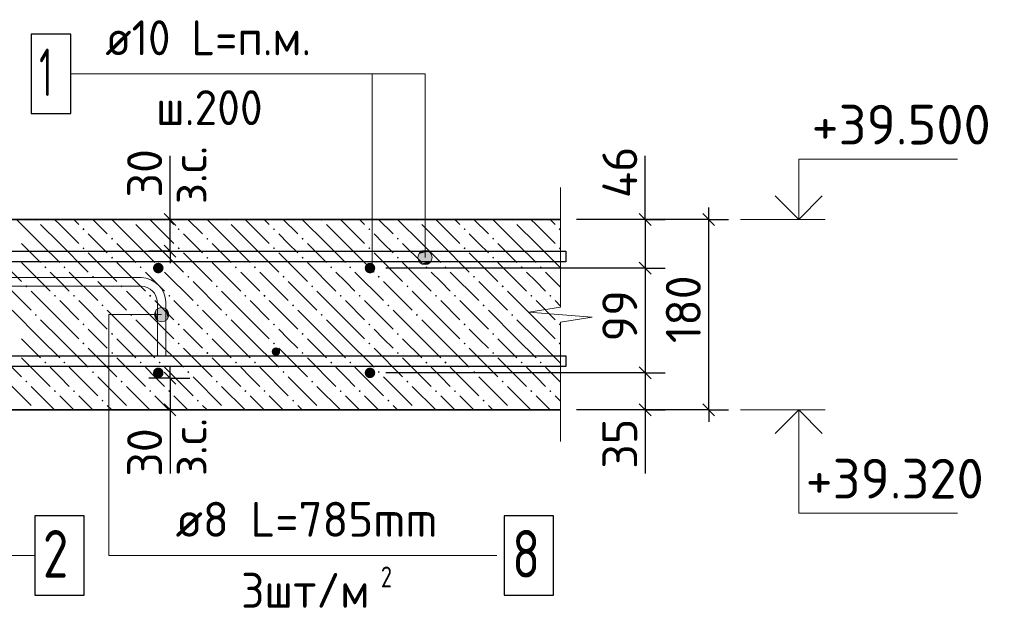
# Model space of a CAD drawing. Header units: millimetres. Extents: x 40580 to 1930067, y -240640 to 81020.
# Tile 466 of 656: x 1153922 to 1160123, y -227650 to -223891. Entities that reach past the tile are written whole.
import ezdxf

# ---------------------------------------------------------------- set-up
doc = ezdxf.new("R2010")
doc.units = ezdxf.units.MM
for name, color, linetype, lineweight in [('Standard', 7, 'Continuous', 25), ('ЖБ Перекрытие верхний уровень', 7, 'Continuous', 35), ('Позиционная метка номер позиции', 7, 'Continuous', 13), ('Примечания', 7, 'Continuous', 13), ('Фиксатор', 7, 'Continuous', 25), ('Фоновоя арматура Х1', 52, 'Continuous', 25)]:
    doc.layers.add(name, color=color, linetype=linetype, lineweight=lineweight)
doc.layers.add('Размерная выноска', color=7, linetype='Continuous')
doc.styles.add('GOST 2.304', font='isocpeur.ttf', dxfattribs={"width": 0.8})
doc.styles.add('ISOCPEUR', font='isocpeur.ttf')

msp = doc.modelspace()

# ---------------------------------------------------------------- hatches: boundary and pattern name
at = {"layer": 'ЖБ Перекрытие верхний уровень', "linetype": 'Continuous', "lineweight": -3, "transparency": 33554687}
for points in [[(1154017.4, -225151), (1154019.1, -225149.3), (1154028.6, -225149.3), (1154030.4, -225151), (1154023.9, -225157.5)], [(1154617.4, -225151), (1154619.1, -225149.3), (1154628.6, -225149.3), (1154630.4, -225151), (1154623.9, -225157.5)], [(1155217.4, -225151), (1155219.1, -225149.3), (1155228.6, -225149.3), (1155230.4, -225151), (1155223.9, -225157.5)], [(1155817.4, -225151), (1155819.1, -225149.3), (1155828.6, -225149.3), (1155830.4, -225151), (1155823.9, -225157.5)], [(1156417.4, -225151), (1156419.1, -225149.3), (1156428.6, -225149.3), (1156430.4, -225151), (1156423.9, -225157.5)], [(1157017.4, -225151), (1157019.1, -225149.3), (1157028.6, -225149.3), (1157030.4, -225151), (1157023.9, -225157.5)], [(1154317.4, -225211), (1154323.9, -225204.5), (1154330.4, -225211), (1154323.9, -225217.5)], [(1154917.4, -225211), (1154923.9, -225204.5), (1154930.4, -225211), (1154923.9, -225217.5)], [(1155517.4, -225211), (1155523.9, -225204.5), (1155530.4, -225211), (1155523.9, -225217.5)], [(1156117.4, -225211), (1156123.9, -225204.5), (1156130.4, -225211), (1156123.9, -225217.5)], [(1156717.4, -225211), (1156723.9, -225204.5), (1156730.4, -225211), (1156723.9, -225217.5)], [(1157317.4, -225211), (1157323.9, -225204.5), (1157328.2, -225208.9), (1157328.2, -225213.1), (1157323.9, -225217.5)], [(1154497.4, -225271), (1154503.9, -225264.5), (1154510.4, -225271), (1154503.9, -225277.5)], [(1155097.4, -225271), (1155103.9, -225264.5), (1155110.4, -225271), (1155103.9, -225277.5)], [(1155697.4, -225271), (1155703.9, -225264.5), (1155710.4, -225271), (1155703.9, -225277.5)], [(1156297.4, -225271), (1156303.9, -225264.5), (1156310.4, -225271), (1156303.9, -225277.5)], [(1156897.4, -225271), (1156903.9, -225264.5), (1156910.4, -225271), (1156903.9, -225277.5)], [(1154317.4, -225331), (1154323.9, -225324.5), (1154330.4, -225331), (1154323.9, -225337.5)], [(1154917.4, -225331), (1154923.9, -225324.5), (1154930.4, -225331), (1154923.9, -225337.5)], [(1155517.4, -225331), (1155523.9, -225324.5), (1155530.4, -225331), (1155523.9, -225337.5)], [(1156117.4, -225331), (1156123.9, -225324.5), (1156130.4, -225331), (1156123.9, -225337.5)], [(1156717.4, -225331), (1156723.9, -225324.5), (1156730.4, -225331), (1156723.9, -225337.5)], [(1157317.4, -225331), (1157323.9, -225324.5), (1157328.2, -225328.9), (1157328.2, -225333.1), (1157323.9, -225337.5)], [(1154497.4, -225391), (1154503.9, -225384.5), (1154510.4, -225391), (1154503.9, -225397.5)], [(1155097.4, -225391), (1155103.9, -225384.5), (1155110.4, -225391), (1155103.9, -225397.5)], [(1155697.4, -225391), (1155703.9, -225384.5), (1155710.4, -225391), (1155703.9, -225397.5)], [(1156297.4, -225391), (1156303.9, -225384.5), (1156310.4, -225391), (1156303.9, -225397.5)], [(1156897.4, -225391), (1156903.9, -225384.5), (1156910.4, -225391), (1156903.9, -225397.5)], [(1154077.4, -225451), (1154083.9, -225444.5), (1154090.4, -225451), (1154083.9, -225457.5)], [(1154197.4, -225451), (1154203.9, -225444.5), (1154210.4, -225451), (1154203.9, -225457.5)], [(1154677.4, -225451), (1154683.9, -225444.5), (1154690.4, -225451), (1154683.9, -225457.5)], [(1154797.4, -225451), (1154803.9, -225444.5), (1154810.4, -225451), (1154803.9, -225457.5)], [(1155277.4, -225451), (1155283.9, -225444.5), (1155290.4, -225451), (1155283.9, -225457.5)], [(1155397.4, -225451), (1155403.9, -225444.5), (1155410.4, -225451), (1155403.9, -225457.5)], [(1155877.4, -225451), (1155883.9, -225444.5), (1155890.4, -225451), (1155883.9, -225457.5)], [(1155997.4, -225451), (1156003.9, -225444.5), (1156010.4, -225451), (1156003.9, -225457.5)], [(1156477.4, -225451), (1156483.9, -225444.5), (1156490.4, -225451), (1156483.9, -225457.5)], [(1156597.4, -225451), (1156603.9, -225444.5), (1156610.4, -225451), (1156603.9, -225457.5)], [(1157077.4, -225451), (1157083.9, -225444.5), (1157090.4, -225451), (1157083.9, -225457.5)], [(1157197.4, -225451), (1157203.9, -225444.5), (1157210.4, -225451), (1157203.9, -225457.5)], [(1154377.4, -225511), (1154383.9, -225504.5), (1154390.4, -225511), (1154383.9, -225517.5)], [(1154977.4, -225511), (1154983.9, -225504.5), (1154990.4, -225511), (1154983.9, -225517.5)], [(1155577.4, -225511), (1155583.9, -225504.5), (1155590.4, -225511), (1155583.9, -225517.5)], [(1156177.4, -225511), (1156183.9, -225504.5), (1156190.4, -225511), (1156183.9, -225517.5)], [(1156777.4, -225511), (1156783.9, -225504.5), (1156790.4, -225511), (1156783.9, -225517.5)], [(1153957.4, -225571), (1153963.9, -225564.5), (1153970.4, -225571), (1153963.9, -225577.5)], [(1154557.4, -225571), (1154563.9, -225564.5), (1154570.4, -225571), (1154563.9, -225577.5)], [(1155157.4, -225571), (1155163.9, -225564.5), (1155170.4, -225571), (1155163.9, -225577.5)], [(1155757.4, -225571), (1155763.9, -225564.5), (1155770.4, -225571), (1155763.9, -225577.5)], [(1156357.4, -225571), (1156363.9, -225564.5), (1156370.4, -225571), (1156363.9, -225577.5)], [(1156957.4, -225571), (1156963.9, -225564.5), (1156970.4, -225571), (1156963.9, -225577.5)], [(1154137.4, -225631), (1154143.9, -225624.5), (1154150.4, -225631), (1154143.9, -225637.5)], [(1154257.4, -225631), (1154263.9, -225624.5), (1154270.4, -225631), (1154263.9, -225637.5)], [(1154737.4, -225631), (1154743.9, -225624.5), (1154750.4, -225631), (1154743.9, -225637.5)], [(1154857.4, -225631), (1154863.9, -225624.5), (1154870.4, -225631), (1154863.9, -225637.5)], [(1155337.4, -225631), (1155343.9, -225624.5), (1155350.4, -225631), (1155343.9, -225637.5)], [(1155457.4, -225631), (1155463.9, -225624.5), (1155470.4, -225631), (1155463.9, -225637.5)], [(1155937.4, -225631), (1155943.9, -225624.5), (1155950.4, -225631), (1155943.9, -225637.5)], [(1156057.4, -225631), (1156063.9, -225624.5), (1156070.4, -225631), (1156063.9, -225637.5)], [(1156537.4, -225631), (1156543.9, -225624.5), (1156550.4, -225631), (1156543.9, -225637.5)], [(1156657.4, -225631), (1156663.9, -225624.5), (1156670.4, -225631), (1156663.9, -225637.5)], [(1157137.4, -225631), (1157143.9, -225624.5), (1157150.4, -225631), (1157143.9, -225637.5)], [(1157257.4, -225631), (1157263.9, -225624.5), (1157270.4, -225631), (1157263.9, -225637.5)], [(1154437.4, -225691), (1154443.9, -225684.5), (1154450.4, -225691), (1154443.9, -225697.5)], [(1155037.4, -225691), (1155043.9, -225684.5), (1155050.4, -225691), (1155043.9, -225697.5)], [(1155637.4, -225691), (1155643.9, -225684.5), (1155650.4, -225691), (1155643.9, -225697.5)], [(1156237.4, -225691), (1156243.9, -225684.5), (1156250.4, -225691), (1156243.9, -225697.5)], [(1156837.4, -225691), (1156843.9, -225684.5), (1156850.4, -225691), (1156843.9, -225697.5)], [(1154017.4, -225751), (1154023.9, -225744.5), (1154030.4, -225751), (1154023.9, -225757.5)], [(1154617.4, -225751), (1154623.9, -225744.5), (1154630.4, -225751), (1154623.9, -225757.5)], [(1155217.4, -225751), (1155223.9, -225744.5), (1155230.4, -225751), (1155223.9, -225757.5)], [(1155817.4, -225751), (1155823.9, -225744.5), (1155830.4, -225751), (1155823.9, -225757.5)], [(1156417.4, -225751), (1156423.9, -225744.5), (1156430.4, -225751), (1156423.9, -225757.5)], [(1157017.4, -225751), (1157023.9, -225744.5), (1157030.4, -225751), (1157023.9, -225757.5)], [(1154317.4, -225811), (1154323.9, -225804.5), (1154330.4, -225811), (1154323.9, -225817.5)], [(1154917.4, -225811), (1154923.9, -225804.5), (1154930.4, -225811), (1154923.9, -225817.5)], [(1155517.4, -225811), (1155523.9, -225804.5), (1155530.4, -225811), (1155523.9, -225817.5)], [(1156117.4, -225811), (1156123.9, -225804.5), (1156130.4, -225811), (1156123.9, -225817.5)], [(1156717.4, -225811), (1156723.9, -225804.5), (1156730.4, -225811), (1156723.9, -225817.5)], [(1157317.4, -225811), (1157323.9, -225804.5), (1157328.2, -225808.9), (1157328.2, -225813.1), (1157323.9, -225817.5)], [(1154497.4, -225871), (1154503.9, -225864.5), (1154510.4, -225871), (1154503.9, -225877.5)], [(1155097.4, -225871), (1155103.9, -225864.5), (1155110.4, -225871), (1155103.9, -225877.5)], [(1155697.4, -225871), (1155703.9, -225864.5), (1155710.4, -225871), (1155703.9, -225877.5)], [(1156297.4, -225871), (1156303.9, -225864.5), (1156310.4, -225871), (1156303.9, -225877.5)], [(1156897.4, -225871), (1156903.9, -225864.5), (1156910.4, -225871), (1156903.9, -225877.5)], [(1154317.4, -225931), (1154323.9, -225924.5), (1154330.4, -225931), (1154323.9, -225937.5)], [(1154917.4, -225931), (1154923.9, -225924.5), (1154930.4, -225931), (1154923.9, -225937.5)], [(1155517.4, -225931), (1155523.9, -225924.5), (1155530.4, -225931), (1155523.9, -225937.5)], [(1156117.4, -225931), (1156123.9, -225924.5), (1156130.4, -225931), (1156123.9, -225937.5)], [(1156717.4, -225931), (1156723.9, -225924.5), (1156730.4, -225931), (1156723.9, -225937.5)], [(1157317.4, -225931), (1157323.9, -225924.5), (1157328.2, -225928.9), (1157328.2, -225933.1), (1157323.9, -225937.5)], [(1154497.4, -225991), (1154503.9, -225984.5), (1154510.4, -225991), (1154503.9, -225997.5)], [(1155097.4, -225991), (1155103.9, -225984.5), (1155110.4, -225991), (1155103.9, -225997.5)], [(1155697.4, -225991), (1155703.9, -225984.5), (1155710.4, -225991), (1155703.9, -225997.5)], [(1156297.4, -225991), (1156303.9, -225984.5), (1156310.4, -225991), (1156303.9, -225997.5)], [(1156897.4, -225991), (1156903.9, -225984.5), (1156910.4, -225991), (1156903.9, -225997.5)], [(1154077.4, -226051), (1154083.9, -226044.5), (1154090.4, -226051), (1154083.9, -226057.5)], [(1154197.4, -226051), (1154203.9, -226044.5), (1154210.4, -226051), (1154203.9, -226057.5)], [(1154677.4, -226051), (1154683.9, -226044.5), (1154690.4, -226051), (1154683.9, -226057.5)], [(1154797.4, -226051), (1154803.9, -226044.5), (1154810.4, -226051), (1154803.9, -226057.5)], [(1155277.4, -226051), (1155283.9, -226044.5), (1155290.4, -226051), (1155283.9, -226057.5)], [(1155397.4, -226051), (1155403.9, -226044.5), (1155410.4, -226051), (1155403.9, -226057.5)], [(1155877.4, -226051), (1155883.9, -226044.5), (1155890.4, -226051), (1155883.9, -226057.5)], [(1155997.4, -226051), (1156003.9, -226044.5), (1156010.4, -226051), (1156003.9, -226057.5)], [(1156477.4, -226051), (1156483.9, -226044.5), (1156490.4, -226051), (1156483.9, -226057.5)], [(1156597.4, -226051), (1156603.9, -226044.5), (1156610.4, -226051), (1156603.9, -226057.5)], [(1157077.4, -226051), (1157083.9, -226044.5), (1157090.4, -226051), (1157083.9, -226057.5)], [(1157197.4, -226051), (1157203.9, -226044.5), (1157210.4, -226051), (1157203.9, -226057.5)], [(1154377.4, -226111), (1154383.9, -226104.5), (1154390.4, -226111), (1154383.9, -226117.5)], [(1154977.4, -226111), (1154983.9, -226104.5), (1154990.4, -226111), (1154983.9, -226117.5)], [(1155577.4, -226111), (1155583.9, -226104.5), (1155590.4, -226111), (1155583.9, -226117.5)], [(1156177.4, -226111), (1156183.9, -226104.5), (1156190.4, -226111), (1156183.9, -226117.5)], [(1156777.4, -226111), (1156783.9, -226104.5), (1156790.4, -226111), (1156783.9, -226117.5)], [(1153957.4, -226171), (1153963.9, -226164.5), (1153970.4, -226171), (1153963.9, -226177.5)], [(1154557.4, -226171), (1154563.9, -226164.5), (1154570.4, -226171), (1154563.9, -226177.5)], [(1155157.4, -226171), (1155163.9, -226164.5), (1155170.4, -226171), (1155163.9, -226177.5)], [(1155757.4, -226171), (1155763.9, -226164.5), (1155770.4, -226171), (1155763.9, -226177.5)], [(1156357.4, -226171), (1156363.9, -226164.5), (1156370.4, -226171), (1156363.9, -226177.5)], [(1156957.4, -226171), (1156963.9, -226164.5), (1156970.4, -226171), (1156963.9, -226177.5)], [(1154137.4, -226231), (1154143.9, -226224.5), (1154150.4, -226231), (1154143.9, -226237.5)], [(1154257.4, -226231), (1154263.9, -226224.5), (1154270.4, -226231), (1154263.9, -226237.5)], [(1154737.4, -226231), (1154743.9, -226224.5), (1154750.4, -226231), (1154743.9, -226237.5)], [(1154857.4, -226231), (1154863.9, -226224.5), (1154870.4, -226231), (1154863.9, -226237.5)], [(1155337.4, -226231), (1155343.9, -226224.5), (1155350.4, -226231), (1155343.9, -226237.5)], [(1155457.4, -226231), (1155463.9, -226224.5), (1155470.4, -226231), (1155463.9, -226237.5)], [(1155937.4, -226231), (1155943.9, -226224.5), (1155950.4, -226231), (1155943.9, -226237.5)], [(1156057.4, -226231), (1156063.9, -226224.5), (1156070.4, -226231), (1156063.9, -226237.5)], [(1156537.4, -226231), (1156543.9, -226224.5), (1156550.4, -226231), (1156543.9, -226237.5)], [(1156657.4, -226231), (1156663.9, -226224.5), (1156670.4, -226231), (1156663.9, -226237.5)], [(1157137.4, -226231), (1157143.9, -226224.5), (1157150.4, -226231), (1157143.9, -226237.5)], [(1157257.4, -226231), (1157263.9, -226224.5), (1157270.4, -226231), (1157263.9, -226237.5)], [(1154019.1, -226349.3), (1154023.9, -226344.5), (1154028.6, -226349.3)], [(1154437.4, -226291), (1154443.9, -226284.5), (1154450.4, -226291), (1154443.9, -226297.5)], [(1154619.1, -226349.3), (1154623.9, -226344.5), (1154628.6, -226349.3)], [(1155037.4, -226291), (1155043.9, -226284.5), (1155050.4, -226291), (1155043.9, -226297.5)], [(1155219.1, -226349.3), (1155223.9, -226344.5), (1155228.6, -226349.3)], [(1155637.4, -226291), (1155643.9, -226284.5), (1155650.4, -226291), (1155643.9, -226297.5)], [(1155819.1, -226349.3), (1155823.9, -226344.5), (1155828.6, -226349.3)], [(1156237.4, -226291), (1156243.9, -226284.5), (1156250.4, -226291), (1156243.9, -226297.5)], [(1156419.1, -226349.3), (1156423.9, -226344.5), (1156428.6, -226349.3)], [(1156837.4, -226291), (1156843.9, -226284.5), (1156850.4, -226291), (1156843.9, -226297.5)], [(1157019.1, -226349.3), (1157023.9, -226344.5), (1157028.6, -226349.3)]]:
    msp.add_hatch(color=7, dxfattribs=at).paths.add_polyline_path(points, flags=16)
at = {"layer": 'Позиционная метка номер позиции', "linetype": 'Continuous', "lineweight": 13, "transparency": 33554687}
for points in [[(1156436.2, -225366.8), (1156513.6, -225366.8), (1156497.4, -225350.6)], [(1156436.2, -225366.8), (1156497.4, -225350.6), (1156452.4, -225350.6)], [(1156452.4, -225350.6), (1156497.4, -225350.6), (1156474.9, -225344.3)], [(1156429.9, -225389.3), (1156519.9, -225389.3), (1156513.6, -225366.8)], [(1156429.9, -225389.3), (1156513.6, -225366.8), (1156436.2, -225366.8)], [(1156436.2, -225411.8), (1156519.9, -225389.3), (1156429.9, -225389.3)], [(1156436.2, -225411.8), (1156513.6, -225411.8), (1156519.9, -225389.3)], [(1156452.4, -225428), (1156513.6, -225411.8), (1156436.2, -225411.8)], [(1156452.4, -225428), (1156497.4, -225428), (1156513.6, -225411.8)], [(1156497.4, -225428), (1156452.4, -225428), (1156474.9, -225434.3)], [(1154793.5, -225788), (1154793.5, -225710.6), (1154777.3, -225726.8)], [(1154816, -225794.3), (1154816, -225704.3), (1154793.5, -225710.6)], [(1154816, -225794.3), (1154793.5, -225710.6), (1154793.5, -225788)], [(1154838.5, -225788), (1154838.5, -225710.6), (1154816, -225704.3)], [(1154838.5, -225788), (1154816, -225704.3), (1154816, -225794.3)], [(1154854.7, -225771.8), (1154854.7, -225726.8), (1154838.5, -225710.6)], [(1154854.7, -225771.8), (1154838.5, -225710.6), (1154838.5, -225788)], [(1154777.3, -225771.8), (1154777.3, -225726.8), (1154771, -225749.3)], [(1154793.5, -225788), (1154777.3, -225726.8), (1154777.3, -225771.8)], [(1154854.7, -225726.8), (1154854.7, -225771.8), (1154861, -225749.3)]]:
    msp.add_hatch(color=7, dxfattribs=at).paths.add_polyline_path(points)
at = {"layer": 'Фиксатор', "linetype": 'Continuous', "lineweight": 13, "transparency": 33554687}
msp.add_hatch(color=7, dxfattribs=at).paths.add_polyline_path([(1155562.6, -225982.6), (1155560.6, -225972.4), (1155554.8, -225963.7), (1155546.2, -225958), (1155536, -225955.9), (1155525.8, -225958), (1155517.1, -225963.7), (1155511.3, -225972.4), (1155509.3, -225982.6), (1155511.3, -225992.8), (1155517.1, -226001.5), (1155525.8, -226007.2), (1155536, -226009.3), (1155546.2, -226007.2), (1155554.8, -226001.5), (1155560.6, -225992.8)])
at = {"layer": 'Фоновоя арматура Х1', "linetype": 'Continuous', "lineweight": -3, "transparency": 33554687}
for points in [[(1154828.2, -225455.9), (1154825.7, -225443.2), (1154818.5, -225432.4), (1154807.7, -225425.1), (1154794.9, -225422.6), (1154782.1, -225425.1), (1154771.3, -225432.4), (1154764.1, -225443.2), (1154761.6, -225455.9), (1154764.1, -225468.7), (1154771.3, -225479.5), (1154782.1, -225486.7), (1154794.9, -225489.3), (1154807.7, -225486.7), (1154818.5, -225479.5), (1154825.7, -225468.7)], [(1156161.6, -225455.9), (1156159, -225443.2), (1156151.8, -225432.4), (1156141, -225425.1), (1156128.2, -225422.6), (1156115.5, -225425.1), (1156104.7, -225432.4), (1156097.4, -225443.2), (1156094.9, -225455.9), (1156097.4, -225468.7), (1156104.7, -225479.5), (1156115.5, -225486.7), (1156128.2, -225489.3), (1156141, -225486.7), (1156151.8, -225479.5), (1156159, -225468.7)], [(1154828.2, -226115.9), (1154825.7, -226103.2), (1154818.5, -226092.4), (1154807.7, -226085.1), (1154794.9, -226082.6), (1154782.1, -226085.1), (1154771.3, -226092.4), (1154764.1, -226103.2), (1154761.6, -226115.9), (1154764.1, -226128.7), (1154771.3, -226139.5), (1154782.1, -226146.7), (1154794.9, -226149.3), (1154807.7, -226146.7), (1154818.5, -226139.5), (1154825.7, -226128.7)], [(1156161.6, -226115.9), (1156159, -226103.2), (1156151.8, -226092.4), (1156141, -226085.1), (1156128.2, -226082.6), (1156115.5, -226085.1), (1156104.7, -226092.4), (1156097.4, -226103.2), (1156094.9, -226115.9), (1156097.4, -226128.7), (1156104.7, -226139.5), (1156115.5, -226146.7), (1156128.2, -226149.3), (1156141, -226146.7), (1156151.8, -226139.5), (1156159, -226128.7)]]:
    msp.add_hatch(color=7, dxfattribs=at).paths.add_polyline_path(points)

# ---------------------------------------------------------------- linework, layer by layer
at = {"color": 7, "linetype": 'Continuous', "lineweight": 25, "transparency": 33554687}
msp.add_lwpolyline([(1154018.2, -227515.9), (1154328.2, -227515.9), (1154328.2, -227015.9), (1154018.2, -227015.9), (1154018.2, -227515.9)], dxfattribs=at)
msp.add_lwpolyline([(1154018.2, -227515.9), (1154328.2, -227515.9), (1154328.2, -227015.9), (1154018.2, -227015.9), (1154018.2, -227515.9)], dxfattribs=at)
msp.add_lwpolyline([(1154018.2, -227515.9), (1154328.2, -227515.9), (1154328.2, -227015.9), (1154018.2, -227015.9), (1154018.2, -227515.9)], dxfattribs=at)
at = {"layer": 'Standard', "color": 7, "linetype": 'Continuous', "lineweight": -3, "transparency": 33554687}
for p, q in [((1154868.9, -225149.3), (1154868.9, -225074.3)), ((1157861.6, -225149.3), (1157861.6, -225074.3)), ((1158261.6, -225149.3), (1158261.6, -225074.3)), ((1154868.9, -225349.3), (1154868.9, -225149.3)), ((1157861.6, -225149.3), (1157861.6, -225455.9)), ((1154868.9, -225349.3), (1154868.9, -225424.3)), ((1157861.6, -225455.9), (1157861.6, -226115.9)), ((1154868.9, -226149.3), (1154868.9, -226074.3)), ((1154868.9, -226149.3), (1154868.9, -226349.3)), ((1157861.6, -226115.9), (1157861.6, -226349.3)), ((1154868.9, -226349.3), (1154868.9, -226424.3)), ((1157861.6, -226349.3), (1157861.6, -226424.3)), ((1158261.6, -226349.3), (1158261.6, -226424.3))]:
    msp.add_line(p, q, dxfattribs=at)
at = {"layer": 'Standard', "color": 251, "linetype": 'Continuous', "lineweight": -3, "true_color": 0x656565, "transparency": 33554687}
for p, q in [((1154868.9, -225149.3), (1154743.9, -225149.3)), ((1154868.9, -225149.3), (1154993.9, -225149.3)), ((1154868.9, -225149.3), (1155168.9, -225149.3)), ((1158261.6, -225149.3), (1157428.2, -225149.3)), ((1157861.6, -225149.3), (1157736.6, -225149.3)), ((1157861.6, -225149.3), (1157986.6, -225149.3)), ((1158261.6, -225149.3), (1158136.6, -225149.3)), ((1158261.6, -225149.3), (1158386.6, -225149.3)), ((1154868.9, -225349.3), (1154735.6, -225349.3)), ((1154868.9, -225349.3), (1154743.9, -225349.3)), ((1154868.9, -225349.3), (1154993.9, -225349.3)), ((1157861.6, -225455.9), (1157736.6, -225455.9)), ((1157861.6, -225455.9), (1157986.6, -225455.9)), ((1154868.9, -226149.3), (1154735.6, -226149.3)), ((1154868.9, -226149.3), (1154743.9, -226149.3)), ((1154868.9, -226149.3), (1154993.9, -226149.3)), ((1157861.6, -226115.9), (1157736.6, -226115.9)), ((1157861.6, -226115.9), (1157986.6, -226115.9)), ((1154868.9, -226349.3), (1154743.9, -226349.3)), ((1154868.9, -226349.3), (1154993.9, -226349.3)), ((1154868.9, -226349.3), (1155168.9, -226349.3)), ((1158261.6, -226349.3), (1157428.2, -226349.3)), ((1157861.6, -226349.3), (1157736.6, -226349.3)), ((1157861.6, -226349.3), (1157986.6, -226349.3)), ((1158261.6, -226349.3), (1158136.6, -226349.3)), ((1158261.6, -226349.3), (1158386.6, -226349.3))]:
    msp.add_line(p, q, dxfattribs=at)
at = {"layer": 'Standard', "color": 7, "linetype": 'Continuous', "lineweight": 25, "transparency": 33554687}
for p, q in [((1154906.4, -225186.8), (1154831.4, -225111.8)), ((1157824.1, -225111.8), (1157899.1, -225186.8)), ((1158299.1, -225186.8), (1158224.1, -225111.8)), ((1154906.4, -225386.8), (1154831.4, -225311.8)), ((1157824.1, -225418.4), (1157899.1, -225493.4)), ((1157824.1, -226078.4), (1157899.1, -226153.4)), ((1154831.4, -226111.8), (1154906.4, -226186.8)), ((1154831.4, -226311.8), (1154906.4, -226386.8)), ((1157824.1, -226311.8), (1157899.1, -226386.8)), ((1158299.1, -226386.8), (1158224.1, -226311.8))]:
    msp.add_line(p, q, dxfattribs=at)
at = {"layer": 'Standard', "color": 7, "linetype": 'Continuous', "lineweight": 13, "transparency": 33554687}
for p, q in [((1158461.6, -225149.3), (1158994.9, -225149.3)), ((1158461.6, -226349.3), (1158994.9, -226349.3))]:
    msp.add_line(p, q, dxfattribs=at)
for points in [[(1158828.2, -225149.3), (1158828.2, -224769.3), (1159828.2, -224769.3)], [(1158828.2, -226349.3), (1158828.2, -226999.3), (1159828.2, -226999.3)]]:
    msp.add_lwpolyline(points, dxfattribs=at)
at = {"layer": 'Standard', "color": 7, "linetype": 'Continuous', "lineweight": -3, "transparency": 33554687}
for points in [[(1158679.7, -225000.8), (1158828.2, -225149.3), (1158976.7, -225000.8)], [(1158261.6, -226349.3), (1158261.6, -226014.9), (1158261.6, -226014.9), (1158261.6, -225149.3)], [(1158679.7, -226497.8), (1158828.2, -226349.3), (1158976.7, -226497.8)]]:
    msp.add_lwpolyline(points, dxfattribs=at)
at = {"layer": 'Standard', "color": 251, "linetype": 'Continuous', "lineweight": -3, "true_color": 0x656565, "transparency": 33554687}
for points in [[(1157861.6, -225149.3), (1157844.6, -225149.3), (1157844.6, -225149.3), (1157844.6, -225149.3), (1157844.6, -225149.3), (1157428.2, -225149.3)], [(1157861.6, -225455.9), (1157844.6, -225455.9), (1157844.6, -225455.9), (1157844.6, -225455.9), (1157844.6, -225455.9), (1156228.2, -225455.9)], [(1157861.6, -226115.9), (1157844.6, -226115.9), (1157844.6, -226115.9), (1156228.2, -226115.9)], [(1157861.6, -226349.3), (1157844.6, -226349.3), (1157844.6, -226349.3), (1157428.2, -226349.3)]]:
    msp.add_lwpolyline(points, dxfattribs=at)
at = {"layer": 'ЖБ Перекрытие верхний уровень', "transparency": 33554687}
for p, q in [((1157328.2, -225149.3), (1147794.9, -225149.3)), ((1151328.2, -226349.3), (1157328.2, -226349.3))]:
    msp.add_line(p, q, dxfattribs=at)
at = {"layer": 'ЖБ Перекрытие верхний уровень', "color": 9, "linetype": 'Continuous', "lineweight": -3, "true_color": 0xc7c7c7, "transparency": 33554687}
for p, q in [((1154053.9, -225301), (1153902.1, -225149.3)), ((1154173.9, -225181), (1154142.1, -225149.3)), ((1154262.1, -225149.3), (1154293.9, -225181)), ((1154382.1, -225149.3), (1154473.9, -225241)), ((1154653.9, -225301), (1154502.1, -225149.3)), ((1154773.9, -225181), (1154742.1, -225149.3)), ((1154862.1, -225149.3), (1154893.9, -225181)), ((1154982.1, -225149.3), (1155073.9, -225241)), ((1155253.9, -225301), (1155102.1, -225149.3)), ((1155373.9, -225181), (1155342.1, -225149.3)), ((1155462.1, -225149.3), (1155493.9, -225181)), ((1155582.1, -225149.3), (1155673.9, -225241)), ((1155853.9, -225301), (1155702.1, -225149.3)), ((1155973.9, -225181), (1155942.1, -225149.3)), ((1156062.1, -225149.3), (1156093.9, -225181)), ((1156182.1, -225149.3), (1156273.9, -225241)), ((1156453.9, -225301), (1156302.1, -225149.3)), ((1156573.9, -225181), (1156542.1, -225149.3)), ((1156662.1, -225149.3), (1156693.9, -225181)), ((1156782.1, -225149.3), (1156873.9, -225241)), ((1157053.9, -225301), (1156902.1, -225149.3)), ((1157173.9, -225181), (1157142.1, -225149.3)), ((1157262.1, -225149.3), (1157293.9, -225181)), ((1154053.9, -225181), (1154173.9, -225301)), ((1154173.9, -225181), (1154293.9, -225301)), ((1154653.9, -225181), (1154773.9, -225301)), ((1154773.9, -225181), (1154893.9, -225301)), ((1155253.9, -225181), (1155373.9, -225301)), ((1155373.9, -225181), (1155493.9, -225301)), ((1155853.9, -225181), (1155973.9, -225301)), ((1155973.9, -225181), (1156093.9, -225301)), ((1156453.9, -225181), (1156573.9, -225301)), ((1156573.9, -225181), (1156693.9, -225301)), ((1157053.9, -225181), (1157173.9, -225301)), ((1157173.9, -225181), (1157293.9, -225301)), ((1154413.9, -225301), (1154353.9, -225241)), ((1155013.9, -225301), (1154953.9, -225241)), ((1155613.9, -225301), (1155553.9, -225241)), ((1156213.9, -225301), (1156153.9, -225241)), ((1156813.9, -225301), (1156753.9, -225241)), ((1153933.9, -225301), (1154053.9, -225421)), ((1154053.9, -225301), (1154173.9, -225421)), ((1154173.9, -225301), (1154353.9, -225481)), ((1154473.9, -225361), (1154413.9, -225301)), ((1154533.9, -225301), (1154653.9, -225421)), ((1154653.9, -225301), (1154773.9, -225421)), ((1154773.9, -225301), (1154953.9, -225481)), ((1155073.9, -225361), (1155013.9, -225301)), ((1155133.9, -225301), (1155253.9, -225421)), ((1155253.9, -225301), (1155373.9, -225421)), ((1155373.9, -225301), (1155553.9, -225481)), ((1155673.9, -225361), (1155613.9, -225301)), ((1155733.9, -225301), (1155853.9, -225421)), ((1155853.9, -225301), (1155973.9, -225421)), ((1155973.9, -225301), (1156153.9, -225481)), ((1156273.9, -225361), (1156213.9, -225301)), ((1156333.9, -225301), (1156453.9, -225421)), ((1156453.9, -225301), (1156573.9, -225421)), ((1156573.9, -225301), (1156753.9, -225481)), ((1156873.9, -225361), (1156813.9, -225301)), ((1156933.9, -225301), (1157053.9, -225421)), ((1157053.9, -225301), (1157173.9, -225421)), ((1157173.9, -225301), (1157328.2, -225455.4)), ((1153753.9, -225361), (1153933.9, -225541)), ((1154353.9, -225361), (1154533.9, -225541)), ((1154953.9, -225361), (1155133.9, -225541)), ((1155553.9, -225361), (1155733.9, -225541)), ((1156153.9, -225361), (1156333.9, -225541)), ((1156753.9, -225361), (1156933.9, -225541)), ((1153933.9, -225421), (1154113.9, -225601)), ((1154533.9, -225421), (1154713.9, -225601)), ((1155133.9, -225421), (1155313.9, -225601)), ((1155733.9, -225421), (1155913.9, -225601)), ((1156333.9, -225421), (1156513.9, -225601)), ((1156933.9, -225421), (1157113.9, -225601)), ((1154173.9, -225541), (1154113.9, -225481)), ((1154233.9, -225481), (1154413.9, -225661)), ((1154773.9, -225541), (1154713.9, -225481)), ((1154833.9, -225481), (1155013.9, -225661)), ((1155373.9, -225541), (1155313.9, -225481)), ((1155433.9, -225481), (1155613.9, -225661)), ((1155973.9, -225541), (1155913.9, -225481)), ((1156033.9, -225481), (1156213.9, -225661)), ((1156573.9, -225541), (1156513.9, -225481)), ((1156633.9, -225481), (1156813.9, -225661)), ((1157173.9, -225541), (1157113.9, -225481)), ((1157233.9, -225481), (1157328.2, -225575.4)), ((1153813.9, -225541), (1153993.9, -225721)), ((1154233.9, -225601), (1154173.9, -225541)), ((1154413.9, -225541), (1154593.9, -225721)), ((1154833.9, -225601), (1154773.9, -225541)), ((1155013.9, -225541), (1155193.9, -225721)), ((1155433.9, -225601), (1155373.9, -225541)), ((1155613.9, -225541), (1155793.9, -225721)), ((1156033.9, -225601), (1155973.9, -225541)), ((1156213.9, -225541), (1156393.9, -225721)), ((1156633.9, -225601), (1156573.9, -225541)), ((1156813.9, -225541), (1156993.9, -225721)), ((1157233.9, -225601), (1157173.9, -225541)), ((1154173.9, -225781), (1153993.9, -225601)), ((1154173.9, -225661), (1154293.9, -225781)), ((1154293.9, -225661), (1154473.9, -225841)), ((1154773.9, -225781), (1154593.9, -225601)), ((1154773.9, -225661), (1154893.9, -225781)), ((1154893.9, -225661), (1155073.9, -225841)), ((1155373.9, -225781), (1155193.9, -225601)), ((1155373.9, -225661), (1155493.9, -225781)), ((1155493.9, -225661), (1155673.9, -225841)), ((1155973.9, -225781), (1155793.9, -225601)), ((1155973.9, -225661), (1156093.9, -225781)), ((1156093.9, -225661), (1156273.9, -225841)), ((1156573.9, -225781), (1156393.9, -225601)), ((1156573.9, -225661), (1156693.9, -225781)), ((1156693.9, -225661), (1156873.9, -225841)), ((1157173.9, -225781), (1156993.9, -225601)), ((1157173.9, -225661), (1157293.9, -225781)), ((1157293.9, -225661), (1157328.2, -225695.4)), ((1154053.9, -225901), (1153873.9, -225721)), ((1154653.9, -225901), (1154473.9, -225721)), ((1155253.9, -225901), (1155073.9, -225721)), ((1155853.9, -225901), (1155673.9, -225721)), ((1156453.9, -225901), (1156273.9, -225721)), ((1157053.9, -225901), (1156873.9, -225721)), ((1154053.9, -225781), (1154173.9, -225901)), ((1154173.9, -225781), (1154293.9, -225901)), ((1154653.9, -225781), (1154773.9, -225901)), ((1154773.9, -225781), (1154893.9, -225901)), ((1155253.9, -225781), (1155373.9, -225901)), ((1155373.9, -225781), (1155493.9, -225901)), ((1155853.9, -225781), (1155973.9, -225901)), ((1155973.9, -225781), (1156093.9, -225901)), ((1156453.9, -225781), (1156573.9, -225901)), ((1156573.9, -225781), (1156693.9, -225901)), ((1157053.9, -225781), (1157173.9, -225901)), ((1157173.9, -225781), (1157293.9, -225901)), ((1154413.9, -225901), (1154353.9, -225841)), ((1155013.9, -225901), (1154953.9, -225841)), ((1155613.9, -225901), (1155553.9, -225841)), ((1156213.9, -225901), (1156153.9, -225841)), ((1156813.9, -225901), (1156753.9, -225841)), ((1153933.9, -225901), (1154053.9, -226021)), ((1154053.9, -225901), (1154173.9, -226021)), ((1154173.9, -225901), (1154353.9, -226081)), ((1154473.9, -225961), (1154413.9, -225901)), ((1154533.9, -225901), (1154653.9, -226021)), ((1154653.9, -225901), (1154773.9, -226021)), ((1154773.9, -225901), (1154953.9, -226081)), ((1155073.9, -225961), (1155013.9, -225901)), ((1155133.9, -225901), (1155253.9, -226021)), ((1155253.9, -225901), (1155373.9, -226021)), ((1155373.9, -225901), (1155553.9, -226081)), ((1155673.9, -225961), (1155613.9, -225901)), ((1155733.9, -225901), (1155853.9, -226021)), ((1155853.9, -225901), (1155973.9, -226021)), ((1155973.9, -225901), (1156153.9, -226081)), ((1156273.9, -225961), (1156213.9, -225901)), ((1156333.9, -225901), (1156453.9, -226021)), ((1156453.9, -225901), (1156573.9, -226021)), ((1156573.9, -225901), (1156753.9, -226081)), ((1156873.9, -225961), (1156813.9, -225901)), ((1156933.9, -225901), (1157053.9, -226021)), ((1157053.9, -225901), (1157173.9, -226021)), ((1157173.9, -225901), (1157328.2, -226055.4)), ((1153753.9, -225961), (1153933.9, -226141)), ((1154353.9, -225961), (1154533.9, -226141)), ((1154953.9, -225961), (1155133.9, -226141)), ((1155553.9, -225961), (1155733.9, -226141)), ((1156153.9, -225961), (1156333.9, -226141)), ((1156753.9, -225961), (1156933.9, -226141)), ((1153933.9, -226021), (1154113.9, -226201)), ((1154533.9, -226021), (1154713.9, -226201)), ((1155133.9, -226021), (1155313.9, -226201)), ((1155733.9, -226021), (1155913.9, -226201)), ((1156333.9, -226021), (1156513.9, -226201)), ((1156933.9, -226021), (1157113.9, -226201)), ((1154173.9, -226141), (1154113.9, -226081)), ((1154233.9, -226081), (1154413.9, -226261)), ((1154773.9, -226141), (1154713.9, -226081)), ((1154833.9, -226081), (1155013.9, -226261)), ((1155373.9, -226141), (1155313.9, -226081)), ((1155433.9, -226081), (1155613.9, -226261)), ((1155973.9, -226141), (1155913.9, -226081)), ((1156033.9, -226081), (1156213.9, -226261)), ((1156573.9, -226141), (1156513.9, -226081)), ((1156633.9, -226081), (1156813.9, -226261)), ((1157173.9, -226141), (1157113.9, -226081)), ((1157233.9, -226081), (1157328.2, -226175.4)), ((1153813.9, -226141), (1153993.9, -226321)), ((1154233.9, -226201), (1154173.9, -226141)), ((1154413.9, -226141), (1154593.9, -226321)), ((1154833.9, -226201), (1154773.9, -226141)), ((1155013.9, -226141), (1155193.9, -226321)), ((1155433.9, -226201), (1155373.9, -226141)), ((1155613.9, -226141), (1155793.9, -226321)), ((1156033.9, -226201), (1155973.9, -226141)), ((1156213.9, -226141), (1156393.9, -226321)), ((1156633.9, -226201), (1156573.9, -226141)), ((1156813.9, -226141), (1156993.9, -226321)), ((1157233.9, -226201), (1157173.9, -226141)), ((1154142.1, -226349.3), (1153993.9, -226201)), ((1154742.1, -226349.3), (1154593.9, -226201)), ((1155342.1, -226349.3), (1155193.9, -226201)), ((1155942.1, -226349.3), (1155793.9, -226201)), ((1156542.1, -226349.3), (1156393.9, -226201)), ((1157142.1, -226349.3), (1156993.9, -226201)), ((1154173.9, -226261), (1154262.1, -226349.3)), ((1154293.9, -226261), (1154382.1, -226349.3)), ((1154773.9, -226261), (1154862.1, -226349.3)), ((1154893.9, -226261), (1154982.1, -226349.3)), ((1155373.9, -226261), (1155462.1, -226349.3)), ((1155493.9, -226261), (1155582.1, -226349.3)), ((1155973.9, -226261), (1156062.1, -226349.3)), ((1156093.9, -226261), (1156182.1, -226349.3)), ((1156573.9, -226261), (1156662.1, -226349.3)), ((1156693.9, -226261), (1156782.1, -226349.3)), ((1157173.9, -226261), (1157262.1, -226349.3)), ((1157293.9, -226261), (1157328.2, -226295.4)), ((1154502.1, -226349.3), (1154473.9, -226321)), ((1155102.1, -226349.3), (1155073.9, -226321)), ((1155702.1, -226349.3), (1155673.9, -226321)), ((1156302.1, -226349.3), (1156273.9, -226321)), ((1156902.1, -226349.3), (1156873.9, -226321))]:
    msp.add_line(p, q, dxfattribs=at)
at = {"layer": 'Позиционная метка номер позиции', "color": 7, "linetype": 'Continuous', "lineweight": 13, "transparency": 33554687}
for p, q in [((1156474.9, -225344.3), (1156474.9, -225344.3)), ((1156429.9, -225389.3), (1156429.9, -225389.3)), ((1156519.9, -225389.3), (1156519.9, -225389.3)), ((1156474.9, -225434.3), (1156474.9, -225434.3)), ((1154816, -225704.3), (1154816, -225704.3)), ((1154771, -225749.3), (1154771, -225749.3)), ((1154861, -225749.3), (1154861, -225749.3)), ((1154816, -225794.3), (1154816, -225794.3))]:
    msp.add_line(p, q, dxfattribs=at)
for points in [[(1156474.9, -225389.3), (1156474.9, -224232.6), (1154244.9, -224232.6)], [(1156141.6, -225475.9), (1156141.6, -224232.6), (1154244.9, -224232.6)], [(1150194.9, -225695.9), (1150594.9, -225695.9), (1150594.9, -227265.9), (1154018.2, -227265.9)], [(1154816, -225749.3), (1154482.6, -225749.3), (1154482.6, -227265.9), (1156928.2, -227265.9)]]:
    msp.add_lwpolyline(points, dxfattribs=at)
for centre in [(1156474.9, -225389.3), (1154816, -225749.3)]:
    msp.add_circle(centre, 45, dxfattribs=at)
at = {"layer": 'Примечания', "color": 7, "linetype": 'Continuous', "lineweight": 13, "transparency": 33554687}
for p, q in [((1157328.2, -224949.3), (1157328.2, -225701.3)), ((1157328.2, -225701.3), (1157128.2, -225733.3)), ((1157128.2, -225733.3), (1157528.2, -225765.3)), ((1157528.2, -225765.3), (1157328.2, -225797.3)), ((1157328.2, -225797.3), (1157328.2, -226549.3)), ((1157328.2, -226549.3), (1157328.2, -226549.3))]:
    msp.add_line(p, q, dxfattribs=at)
at = {"layer": 'Размерная выноска', "color": 7, "linetype": 'Continuous', "lineweight": -3, "transparency": 33554687}
for p, q in [((1154868.9, -225149.3), (1154868.9, -224749.3)), ((1157861.6, -225149.3), (1157861.6, -224749.3)), ((1154868.9, -226349.3), (1154868.9, -226749.3)), ((1157861.6, -226349.3), (1157861.6, -226749.3))]:
    msp.add_line(p, q, dxfattribs=at)
at = {"layer": 'Фиксатор', "color": 251, "linetype": 'Continuous', "lineweight": 13, "true_color": 0x494949, "transparency": 33554687}
for points in [[(1153661.7, -225515.9), (1154690.3, -225515.9), (1154718.1, -225519.8), (1154747.1, -225529.4), (1154773.8, -225544.3), (1154795.9, -225562.7), (1154814.3, -225584.7), (1154829.2, -225611.4), (1154838.8, -225640.5), (1154842.6, -225668.3), (1154842.6, -226009.3), (1154789.3, -226009.3)], [(1154789.3, -226009.3), (1154789.3, -225672), (1154786.6, -225652.6), (1154780.2, -225633), (1154770.1, -225615.1), (1154758, -225600.6), (1154743.5, -225588.4), (1154725.5, -225578.4), (1154706, -225572), (1154686.6, -225569.3), (1153665.3, -225569.3)]]:
    msp.add_lwpolyline(points, dxfattribs=at)
at = {"layer": 'Фиксатор', "color": 7, "linetype": 'Continuous', "lineweight": 25, "transparency": 33554687}
msp.add_lwpolyline([(1156973.2, -227515.9), (1157283.2, -227515.9), (1157283.2, -227015.9), (1156973.2, -227015.9), (1156973.2, -227515.9)], dxfattribs=at)
at = {"layer": 'Фоновоя арматура Х1', "color": 7, "linetype": 'Continuous', "lineweight": 25, "transparency": 33554687}
msp.add_lwpolyline([(1153994.9, -224482.6), (1154244.9, -224482.6), (1154244.9, -223982.6), (1153994.9, -223982.6), (1153994.9, -224482.6)], dxfattribs=at)
msp.add_lwpolyline([(1153994.9, -224482.6), (1154244.9, -224482.6), (1154244.9, -223982.6), (1153994.9, -223982.6), (1153994.9, -224482.6)], dxfattribs=at)
at = {"layer": 'Фоновоя арматура Х1', "color": 251, "linetype": 'Continuous', "lineweight": -3, "true_color": 0x656565, "transparency": 33554687}
for points in [[(1150161.6, -225349.3), (1157361.6, -225349.3), (1157361.6, -225415.9), (1150161.6, -225415.9), (1150161.6, -225349.3)], [(1150161.6, -225349.3), (1157361.6, -225349.3), (1157361.6, -225415.9), (1150161.6, -225415.9), (1150161.6, -225349.3)], [(1150161.6, -226009.3), (1157361.6, -226009.3), (1157361.6, -226075.9), (1150161.6, -226075.9), (1150161.6, -226009.3)], [(1150161.6, -226009.3), (1157361.6, -226009.3), (1157361.6, -226075.9), (1150161.6, -226075.9), (1150161.6, -226009.3)]]:
    msp.add_lwpolyline(points, dxfattribs=at)

# ---------------------------------------------------------------- texts
at = {"color": 7, "linetype": 'Continuous', "lineweight": 13, "transparency": 33554687, "insert": (1154068.2, -227405.9), "char_height": 300, "width": 326.834, "attachment_point": 7, "style": 'ISOCPEUR'}
msp.add_mtext('\\W0.78;2', dxfattribs=at)
msp.add_mtext('\\W0.78;2', dxfattribs=at)
msp.add_mtext('\\W0.78;2', dxfattribs=at)
at = {"layer": 'Standard', "color": 7, "linetype": 'Continuous', "lineweight": 25, "transparency": 33554687, "char_height": 250, "width": 1066.315, "attachment_point": 7, "style": 'ISOCPEUR'}
for s, insert in [('+39.500', (1158909.5, -224677.6)), ('+39.320', (1158872, -226907.6))]:
    msp.add_mtext(s, dxfattribs=dict(at, insert=insert))
at = {"layer": 'Standard', "color": 7, "linetype": 'Continuous', "lineweight": 25, "transparency": 33554687, "char_height": 220, "attachment_point": 7, "rotation": 90, "style": 'ISOCPEUR'}
for s, insert, width in [('з.с.', (1155099, -225052.9), 446.066), ('30', (1154818.9, -225011.8), 375.735), ('46', (1157811.6, -225015.2), 391.311), ('180', (1158211.5, -225929.1), 485.085), ('99', (1157811.6, -225918.8), 391.317), ('з.с.', (1155099, -226766.1), 446.072), ('35', (1157811.5, -226719.9), 360.165), ('30', (1154818.9, -226770.4), 375.729)]:
    msp.add_mtext(s, dxfattribs=dict(at, insert=insert, width=width))
at = {"layer": 'Примечания', "color": 7, "linetype": 'Continuous', "lineweight": 25, "transparency": 33554687, "attachment_point": 7, "style": 'GOST 2.304'}
for s, insert, char_height, width in [('\\W0.78;2', (1156196.6, -227467.6), 132, 143.811), ('\\W0.95;3шт/м', (1155316.6, -227595.9), 220, 984.761)]:
    msp.add_mtext(s, dxfattribs=dict(at, insert=insert, char_height=char_height, width=width))
at = {"layer": 'Фиксатор', "color": 7, "linetype": 'Continuous', "lineweight": 13, "transparency": 33554687, "attachment_point": 7, "style": 'ISOCPEUR'}
for s, insert, char_height, width in [('\\W0.98;ø8 L=785mm ', (1154903.9, -227148.6), 220, 1889.829), ('\\W0.78;8', (1157023.2, -227405.9), 300, 326.834)]:
    msp.add_mtext(s, dxfattribs=dict(at, insert=insert, char_height=char_height, width=width))
at = {"layer": 'Фоновоя арматура Х1', "color": 7, "linetype": 'Continuous', "lineweight": 13, "transparency": 33554687, "attachment_point": 7, "style": 'ISOCPEUR'}
for s, insert, char_height, width in [('\\W0.94;ø10 L=п.м. ', (1154461.6, -224115.3), 220, 1600.015), ('\\W0.56;1', (1154044.9, -224372.6), 300, 233.343), ('\\W0.56;1', (1154044.9, -224372.6), 300, 233.343), ('\\W0.95;ш.200 ', (1154780.6, -224555.3), 220, 962.828)]:
    msp.add_mtext(s, dxfattribs=dict(at, insert=insert, char_height=char_height, width=width))

doc.saveas('drawing.dxf')
